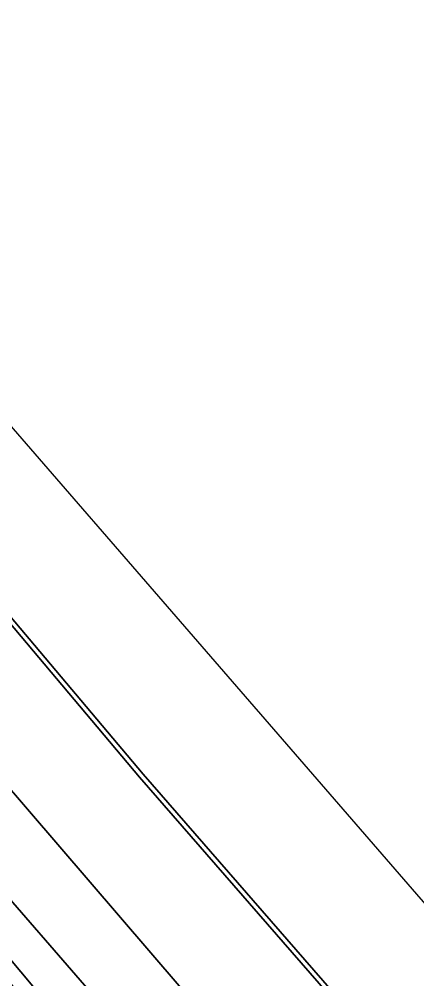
# Model space of a CAD drawing. Extents: x 155018 to 156648, y 383979 to 385733.
# Drawn here: x 156481.1 to 156515.2, y 384824.6 to 384906.8 of the extents above; entities that cross this region are included whole.
import ezdxf

# ---------------------------------------------------------------- set-up
doc = ezdxf.new("R2010")
doc.units = 0
for name, color, linetype in [('IMGEO_Berm_groen', 7, 'Continuous'), ('IMGEO_Fietspad_gesloten', 7, 'Continuous'), ('IMGEO_Kademuur', 7, 'Continuous'), ('IMGEO_Loofbos', 7, 'Continuous'), ('IMGEO_Rijbaan_lokaal_gesloten', 7, 'Continuous'), ('IMGEO_Waterloop', 7, 'Continuous')]:
    doc.layers.add(name, color=color, linetype=linetype)

msp = doc.modelspace()

# ---------------------------------------------------------------- linework, layer by layer
at = {"layer": 'IMGEO_Berm_groen'}
for points in [[(156381.367, 384930.954), (156406.217, 384906.79), (156430.162, 384883.207), (156451.162, 384862.667), (156457.4, 384856.179), (156468.438, 384844.792), (156474.424, 384838.196), (156491.394, 384818.691), (156500, 384808.426), (156505.202, 384802.154), (156514.326, 384791.112)], [(156495.009, 384823.781), (156476.62, 384845.189), (156463.287, 384860.021), (156460.375, 384862.784), (156457.973, 384864.715), (156450.59, 384870.183), (156441.545, 384877.591), (156438.815, 384880.197), (156437.572, 384882.161), (156435.965, 384886.016), (156435.357, 384886.67), (156435.097, 384886.769), (156418.998, 384905.465)], [(156511.534, 384788.871), (156502.443, 384799.882), (156500, 384802.833), (156477.473, 384829.728)]]:
    msp.add_lwpolyline(points, dxfattribs=at)
for centre, radius, start, end in [((154226.431, 382909.845), 2957.235, 39.752342, 40.460081), ((154855.981, 383438.843), 2128.32, 39.547817, 40.645056)]:
    msp.add_arc(centre, radius, start, end, dxfattribs=at)
at = {"layer": 'IMGEO_Fietspad_gesloten'}
for points in [[(156514.326, 384791.112), (156505.202, 384802.154), (156500, 384808.426), (156491.394, 384818.691), (156474.424, 384838.196), (156468.438, 384844.792), (156457.4, 384856.179), (156451.162, 384862.667), (156430.162, 384883.207), (156406.217, 384906.79), (156381.367, 384930.954)], [(156477.473, 384829.728), (156500, 384802.833), (156502.443, 384799.882), (156511.534, 384788.871)]]:
    msp.add_lwpolyline(points, dxfattribs=at)
at = {"layer": 'IMGEO_Kademuur'}
for points in [[(156410.374, 384936.345), (156432.527, 384910.764), (156452.75, 384887.538), (156462.155, 384876.499), (156471.594, 384865.42), (156491.448, 384841.872), (156512.62, 384817.564)], [(156512.921, 384817.827), (156491.752, 384842.132), (156471.899, 384865.679), (156453.053, 384887.799), (156432.829, 384911.026), (156410.677, 384936.606)]]:
    msp.add_lwpolyline(points, dxfattribs=at)
at = {"layer": 'IMGEO_Loofbos'}
msp.add_lwpolyline([(156512.62, 384817.564), (156491.448, 384841.872), (156471.594, 384865.42), (156462.155, 384876.499), (156435.357, 384886.67), (156435.965, 384886.016), (156437.572, 384882.161), (156438.815, 384880.197), (156441.545, 384877.591), (156450.59, 384870.183), (156457.973, 384864.715), (156460.375, 384862.784), (156463.287, 384860.021), (156476.62, 384845.189), (156495.009, 384823.781)], dxfattribs=at)
at = {"layer": 'IMGEO_Rijbaan_lokaal_gesloten'}
for centre, radius, start, end in [((154226.431, 382909.845), 2957.235, 39.752342, 40.460081), ((154855.981, 383438.843), 2128.32, 39.547817, 40.645056)]:
    msp.add_arc(centre, radius, start, end, dxfattribs=at)
at = {"layer": 'IMGEO_Waterloop'}
for points in [[(156648.236, 384678.397), (156061.156, 385355.592)], [(156313.99, 385048.039), (156324.399, 385035.961), (156324.069, 385035.639), (156323.858, 385035.674), (156323.381, 385036.228), (156322.881, 385035.689), (156327.383, 385030.565), (156327.823, 385031.2), (156326.986, 385032.1), (156326.986, 385032.284), (156327.352, 385032.574), (156345.086, 385012.258), (156359.003, 384996.036), (156374.617, 384977.983), (156393.553, 384956.601), (156410.677, 384936.606), (156432.829, 384911.026), (156453.053, 384887.799), (156471.899, 384865.679), (156491.752, 384842.132), (156512.921, 384817.827)]]:
    msp.add_lwpolyline(points, dxfattribs=at)

doc.saveas('drawing.dxf')
